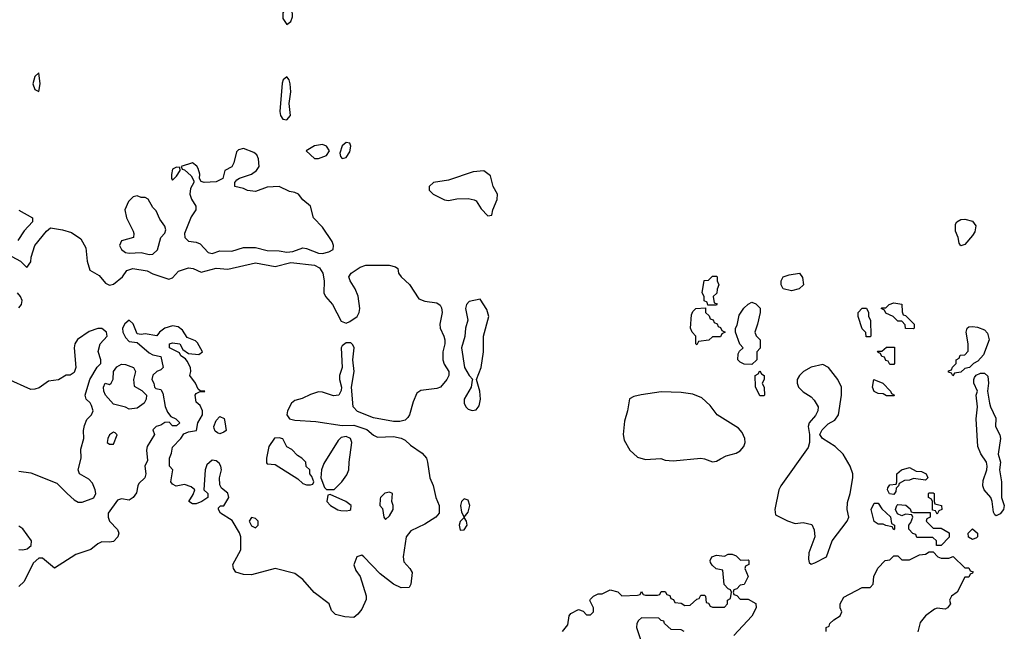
# Model space of a CAD drawing. Header units: inches. Extents: x 2380053 to 2584298, y 380219 to 546618.
# Tile 451 of 656: x 2510674 to 2515671, y 440751 to 443856. Entities that reach past the tile are written whole.
import ezdxf

# ---------------------------------------------------------------- set-up
doc = ezdxf.new("R2010")
doc.units = ezdxf.units.IN
doc.header["$MEASUREMENT"] = 0
doc.layers.add('C5414', color=7, linetype='Continuous')

msp = doc.modelspace()

# ---------------------------------------------------------------- linework, layer by layer
at = {"layer": 'C5414', "color": 2}
for points, elevation in [([(2512030, 443925.2), (2512008.8, 443891.2), (2512010, 443862), (2512030, 443831.3), (2512050, 443846), (2512057.6, 443870), (2512056.2, 443910), (2512050, 443921.2)], 46), ([(2510770, 443586), (2510750, 443568), (2510740.7, 443530), (2510750, 443502), (2510770, 443492), (2510778, 443530)], 46), ([(2512030, 443565.2), (2512011, 443550), (2512006, 443534), (2511994.4, 443390), (2511997.6, 443370), (2512010, 443350.6), (2512030, 443348.2), (2512047.3, 443370), (2512040.7, 443430), (2512049.4, 443490), (2512046.6, 443530), (2512040.9, 443550)], 46), ([(2511810, 443202.7), (2511784.5, 443195.5), (2511774.4, 443185.6), (2511760.7, 443130), (2511750.9, 443109.1), (2511714, 443090), (2511704.7, 443050), (2511670, 443032.7), (2511610, 443029.3), (2511595.3, 443035.3), (2511586, 443050), (2511588, 443072), (2511580.2, 443100.2), (2511572.9, 443112.9), (2511550, 443128.7), (2511494, 443110), (2511498, 443098), (2511510, 443094), (2511544, 443064), (2511558, 443038), (2511558, 443030), (2511540.4, 442999.6), (2511538, 442970), (2511545.7, 442945.7), (2511567.3, 442910), (2511566.8, 442890), (2511544.4, 442855.6), (2511510.7, 442770), (2511511, 442750), (2511530, 442731), (2511570, 442727.3), (2511590, 442717.3), (2511630, 442674), (2511650, 442668.2), (2511690, 442683.1), (2511750, 442681.3), (2511810, 442699.1), (2511870, 442699.1), (2511930, 442683.8), (2511990, 442682.4), (2512030, 442676.4), (2512060.7, 442679.3), (2512110, 442698), (2512130, 442694.9), (2512190, 442670.4), (2512210, 442668.2), (2512242.5, 442677.5), (2512264, 442690), (2512266.6, 442710), (2512259.5, 442730), (2512210, 442802), (2512164, 442850), (2512149.2, 442910), (2512110, 442941.2), (2512089, 442970), (2512070, 442979.5), (2512043.3, 442983.3), (2511990, 443009.3), (2511930, 443005.6), (2511870, 442983.7), (2511830, 442989.3), (2511810, 442999), (2511766, 443010), (2511766, 443030), (2511776.4, 443043.6), (2511790, 443052), (2511850, 443071), (2511875.3, 443090), (2511889, 443110), (2511885.2, 443150), (2511877.2, 443170), (2511862.5, 443182.5)], 46), ([(2512210, 443222.7), (2512170, 443216), (2512126.8, 443190), (2512170, 443151), (2512190, 443151), (2512230, 443166), (2512245.2, 443190), (2512230, 443214)], 46), ([(2512330, 443232.3), (2512310, 443215.3), (2512298.8, 443178.8), (2512302, 443162), (2512310, 443151.3), (2512330, 443156), (2512350, 443184.7), (2512353.6, 443213.6), (2512348.7, 443228.7)], 46), ([(2511470, 443108), (2511450, 443098), (2511444.7, 443070), (2511444.7, 443050), (2511450, 443042), (2511470, 443062), (2511488, 443090), (2511486, 443106)], 46), ([(2513030, 443089.3), (2512975.9, 443084.1), (2512850, 443040.7), (2512774, 443030), (2512752, 443010), (2512752, 442990), (2512772, 442970), (2512830, 442941), (2512850, 442938), (2512892.7, 442947.3), (2512950, 442947.7), (2512980.7, 442940.7), (2512990, 442936), (2513015.3, 442895.3), (2513050, 442860.7), (2513070, 442864), (2513074.7, 442890), (2513096.9, 442943.1), (2513099.2, 442970), (2513076, 443010), (2513063.7, 443063.7)], 46), ([(2511270, 442961.2), (2511250, 442957.2), (2511226.2, 442933.8), (2511207.3, 442890), (2511216, 442850), (2511250, 442782), (2511253.4, 442770), (2511250.8, 442750), (2511190, 442734), (2511181, 442710), (2511191, 442690), (2511210, 442674.8), (2511230, 442670.8), (2511290, 442674.8), (2511330, 442663.8), (2511350, 442665.5), (2511372.8, 442687.2), (2511389.6, 442750.4), (2511410, 442772), (2511416, 442790), (2511410, 442808), (2511384.1, 442844.1), (2511366, 442886), (2511350, 442902), (2511325.2, 442945.2), (2511310, 442954), (2511290, 442953.2)], 46), ([(2515450, 442708), (2515441.2, 442721.2), (2515436, 442750), (2515423, 442783), (2515422.8, 442817.2), (2515429.7, 442830.3), (2515450, 442841.7), (2515470, 442844), (2515510, 442833.4), (2515527, 442810), (2515520.5, 442779.5), (2515510, 442760.9), (2515470, 442715.3)], 42), ([(2514166, 442406), (2514162, 442422), (2514148, 442428), (2514148, 442450), (2514138, 442470), (2514147.3, 442532.7), (2514170, 442534), (2514190, 442554), (2514210, 442554), (2514214, 442550), (2514214, 442530), (2514222, 442510), (2514212.7, 442487.3), (2514211.6, 442468.4), (2514194, 442450), (2514198, 442418), (2514212.7, 442412.7), (2514210, 442406)], 42), ([(2514590, 442479), (2514549, 442489), (2514538, 442510), (2514538, 442530), (2514548, 442550), (2514579, 442561), (2514632, 442570), (2514647.1, 442547.1), (2514651, 442510), (2514630, 442489.2)], 42), ([(2513010, 442438), (2512954.8, 442425.2), (2512941, 442410), (2512936.3, 442390), (2512948.2, 442330), (2512936.4, 442290), (2512932.8, 442247.2), (2512915.5, 442190), (2512930.4, 442090), (2512955.5, 442050), (2512974, 442030), (2512970, 442026), (2512965.3, 441990), (2512930.3, 441930), (2512930.3, 441910), (2512938.7, 441890), (2512950, 441879.5), (2512970, 441872.8), (2512990, 441875.3), (2513005, 441895), (2513012.1, 441930), (2513009.7, 441969.7), (2512991.8, 442030), (2513015.6, 442090), (2513027.6, 442170), (2513028.3, 442250), (2513054, 442350), (2513044.9, 442384.9)], 46), ([(2514390, 442106), (2514350, 442108), (2514330, 442118), (2514318, 442130), (2514320.4, 442159.6), (2514327.3, 442172.7), (2514346, 442190), (2514328, 442208), (2514306, 442270), (2514306, 442290), (2514314.6, 442305.4), (2514324.7, 442355.3), (2514348.9, 442391.1), (2514370, 442412), (2514390, 442422), (2514410, 442414), (2514431.1, 442391.1), (2514431, 442370), (2514418, 442310), (2514404.7, 442270), (2514411.6, 442251.6), (2514432, 442230), (2514431.6, 442188.4), (2514414, 442170), (2514414, 442130)], 42), ([(2515210, 442286), (2515168.7, 442288.7), (2515167.3, 442307.3), (2515150, 442326), (2515130, 442326), (2515106, 442350), (2515070, 442366), (2515062, 442382), (2515046, 442390), (2515050, 442394), (2515070, 442394), (2515086, 442410), (2515110, 442418), (2515150, 442412), (2515152.7, 442372.7), (2515158, 442358), (2515170, 442354), (2515214, 442310), (2515214, 442290)], 42), ([(2514110, 442206), (2514106, 442210), (2514106, 442250), (2514086, 442270), (2514078, 442290), (2514083.1, 442356.9), (2514090, 442374), (2514106, 442390), (2514154, 442394), (2514154, 442370), (2514172.7, 442352.7), (2514178, 442338), (2514192.7, 442332.7), (2514198, 442318), (2514212.7, 442312.7), (2514218, 442298), (2514230, 442294), (2514238, 442278), (2514254, 442270), (2514238, 442262), (2514230, 442246), (2514190, 442246), (2514171.6, 442228.4), (2514118, 442222)], 42), ([(2514970, 442246), (2514967.3, 442267.3), (2514950, 442286), (2514929.1, 442349.1), (2514929, 442370), (2514950, 442391.3), (2514971, 442391), (2514982, 442370), (2514982, 442350), (2514992, 442330), (2514994, 442250), (2514990, 442246)], 42), ([(2515410, 442048), (2515402, 442062), (2515387.3, 442067.3), (2515387.3, 442072.7), (2515402, 442078), (2515407.3, 442092.7), (2515426, 442110), (2515426, 442130), (2515442, 442138), (2515447.3, 442152.7), (2515470, 442154), (2515487.3, 442172.7), (2515488, 442210), (2515477.2, 442270), (2515482, 442290), (2515490, 442296), (2515510, 442299.1), (2515535.2, 442295.2), (2515570, 442282), (2515585.1, 442265.1), (2515593.4, 442230), (2515565.4, 442154.6), (2515536.9, 442123.1), (2515514, 442110), (2515494, 442090), (2515470, 442086), (2515450, 442066), (2515418, 442062)], 42), ([(2515090, 442106), (2515082, 442122), (2515070, 442126), (2515062, 442142), (2515050, 442146), (2515042, 442162), (2515030, 442166), (2515027.3, 442172.7), (2515050, 442174), (2515072.7, 442192.7), (2515112.7, 442192.7), (2515114, 442110), (2515110, 442106)], 42), ([(2511230, 441879), (2511210, 441889.2), (2511150, 441904), (2511109.5, 441949.5), (2511101.2, 441970), (2511099, 441990), (2511108, 442010), (2511130, 442004.7), (2511138, 442010), (2511148.4, 442031.6), (2511149.2, 442070.8), (2511166, 442094), (2511190, 442106.8), (2511210, 442106), (2511252, 442090), (2511261, 442070), (2511250.8, 442030), (2511255.3, 441995.3), (2511293.7, 441973.7), (2511318, 441950), (2511316, 441930), (2511304.7, 441910), (2511270, 441884)], 46), ([(2514750, 442105.1), (2514690, 442091.6), (2514651, 442070), (2514630.8, 442050), (2514618.8, 442030), (2514618.8, 442010), (2514626.8, 441990), (2514650, 441966.8), (2514690, 441941), (2514705.2, 441925.2), (2514726.8, 441890), (2514724, 441870), (2514713.2, 441846.8), (2514680.7, 441810), (2514674.8, 441790), (2514682.8, 441750), (2514682.8, 441710), (2514675.2, 441684.8), (2514537.3, 441490), (2514527.3, 441470), (2514506, 441370), (2514510, 441342), (2514570, 441311.3), (2514610, 441298), (2514650, 441302.8), (2514693.7, 441293.7), (2514706.4, 441266.4), (2514708.4, 441230), (2514678.8, 441150), (2514676.9, 441116.9), (2514681, 441101), (2514690, 441092), (2514710, 441098), (2514768, 441130), (2514797.2, 441210), (2514873.2, 441310), (2514881.2, 441330), (2514874, 441370), (2514874.6, 441405.4), (2514889.3, 441450.7), (2514902.7, 441530), (2514902.7, 441550), (2514889.2, 441590), (2514853.2, 441650), (2514813.2, 441690), (2514748.7, 441730), (2514734, 441750), (2514745.6, 441774.4), (2514776.5, 441803.5), (2514810, 441822.8), (2514829.2, 441850), (2514844, 441950), (2514844, 441990), (2514825.2, 442030), (2514779.3, 442090)], 46), ([(2514430, 441946), (2514407.3, 441992.7), (2514406, 442050), (2514422, 442058), (2514430, 442074), (2514438, 442058), (2514452, 442050), (2514451.3, 442030), (2514442, 442010), (2514451.3, 441988.7), (2514454, 441950), (2514450, 441946)], 42), ([(2515630, 441338), (2515622, 441342), (2515615.3, 441355.3), (2515608.7, 441410), (2515602, 441430), (2515568.7, 441470), (2515562, 441490), (2515563.1, 441516.9), (2515582, 441570), (2515584, 441590), (2515581.2, 441610), (2515551.7, 441651.7), (2515537, 441690), (2515528, 441830), (2515534, 441890), (2515528, 441950), (2515535.3, 441970), (2515515.3, 442010), (2515515.3, 442030), (2515520.2, 442039.8), (2515528.7, 442051.3), (2515550, 442061), (2515570, 442061), (2515586.4, 442046.4), (2515590.7, 442010), (2515584.7, 441970), (2515596.3, 441910), (2515600.5, 441890), (2515627.3, 441832.7), (2515626.8, 441790), (2515648.5, 441748.5), (2515650.8, 441730), (2515638.8, 441650), (2515651, 441610), (2515646, 441570), (2515656, 441510), (2515656, 441430), (2515670.8, 441390), (2515666, 441370), (2515650, 441348)], 42), ([(2515110, 441946), (2515072.7, 441947.3), (2515056.4, 441956.4), (2515030, 441958), (2515010, 441968), (2515002, 441990), (2515008, 442030), (2515054, 442010), (2515094, 441970), (2515098, 441958), (2515114, 441950)], 42), ([(2513930, 441966.6), (2513828.3, 441951.7), (2513790, 441942.7), (2513768.3, 441931.7), (2513758, 441870), (2513742.4, 441817.6), (2513736.3, 441750), (2513741.6, 441721.6), (2513770, 441671.3), (2513810, 441634.8), (2513850, 441624), (2513927.9, 441627.9), (2513950, 441620.7), (2513990, 441616.3), (2514130, 441630.5), (2514150, 441627.3), (2514190, 441611), (2514210, 441614.8), (2514230, 441626), (2514258.9, 441641.1), (2514310, 441655.5), (2514330, 441667.7), (2514349.5, 441690), (2514356.2, 441710), (2514353.6, 441730), (2514339.7, 441759.7), (2514322.4, 441782.4), (2514214, 441850), (2514177.5, 441897.5), (2514135.5, 441935.5), (2514090, 441955.1), (2514030, 441962.9)], 46), ([(2511690, 441754), (2511678, 441758), (2511666.3, 441766.3), (2511661.2, 441781.2), (2511659, 441790), (2511670, 441822), (2511690, 441842), (2511711, 441831), (2511715.3, 441815.3), (2511722, 441770), (2511710, 441762)], 46), ([(2511150, 441762), (2511130, 441748), (2511121, 441730), (2511118, 441710), (2511130, 441701), (2511150, 441701), (2511168, 441748), (2511159, 441759)], 50), ([(2511990, 441734), (2511967.7, 441732.3), (2511938, 441690), (2511926, 441630), (2511926, 441606), (2511930, 441602), (2511970, 441598), (2512085.4, 441525.4), (2512110, 441502), (2512130, 441494), (2512150, 441494), (2512162, 441498), (2512166, 441510), (2512156.4, 441536.4), (2512146, 441550), (2512146, 441570), (2512128.4, 441588.4), (2512126, 441610), (2512106, 441630), (2512083.1, 441643.1), (2512054.6, 441674.6), (2512030, 441688), (2512010, 441728)], 50), ([(2512330, 441739.5), (2512305.3, 441734.7), (2512290, 441719), (2512217.5, 441602.5), (2512204.7, 441570), (2512202, 441530), (2512221, 441481), (2512231.6, 441471.6), (2512270, 441471.3), (2512309, 441510), (2512334.8, 441545.2), (2512344, 441570), (2512345.2, 441610), (2512359.3, 441710), (2512353.2, 441730)], 50), ([(2515270, 441518), (2515210, 441526), (2515190, 441518), (2515163.6, 441516.4), (2515138, 441502), (2515134, 441490), (2515122, 441478), (2515119.6, 441460.4), (2515110, 441446), (2515088.9, 441448.9), (2515078, 441470), (2515080.4, 441479.6), (2515090, 441494), (2515122, 441498), (2515126, 441510), (2515126, 441550), (2515148.4, 441571.6), (2515190, 441582), (2515223.6, 441563.6), (2515250, 441562), (2515274, 441550), (2515282, 441530)], 42), ([(2512550, 441458), (2512527.5, 441452.5), (2512504.7, 441430), (2512503.6, 441423.6), (2512502, 441390), (2512514.8, 441374.8), (2512521, 441330), (2512530, 441318), (2512550, 441338), (2512569, 441370), (2512568.7, 441390), (2512562, 441410), (2512566, 441450)], 50), ([(2515330, 441346), (2515322, 441362), (2515306, 441366), (2515306, 441410), (2515302, 441422), (2515286, 441430), (2515286, 441450), (2515290, 441454), (2515310, 441454), (2515314, 441450), (2515314, 441410), (2515318, 441398), (2515352, 441390), (2515354, 441370), (2515338, 441362)], 42), ([(2512250, 441446), (2512238, 441442), (2512232, 441410), (2512251.3, 441390), (2512288.2, 441368.2), (2512304.1, 441364.1), (2512330, 441362), (2512350, 441366.8), (2512354, 441370), (2512355.3, 441390), (2512328.7, 441410)], 50), ([(2512930, 441423.7), (2512916.3, 441410), (2512910.4, 441390), (2512916.7, 441356.7), (2512930, 441331.3), (2512950, 441356), (2512958, 441390), (2512950, 441416)], 46), ([(2515110, 441266), (2515102, 441282), (2515070, 441288), (2515055.3, 441295.3), (2515030, 441295.3), (2515010, 441308), (2514995.3, 441370), (2515010, 441402), (2515030, 441402), (2515050, 441372), (2515092.7, 441332.7), (2515098, 441298), (2515114, 441290), (2515114, 441270)], 42), ([(2515210, 441354), (2515294, 441354), (2515294, 441330), (2515278, 441322), (2515274, 441310), (2515310, 441274), (2515350, 441274), (2515391.6, 441251.6), (2515390.9, 441229.1), (2515350, 441186), (2515327.3, 441187.3), (2515326, 441210), (2515307.3, 441227.3), (2515227.3, 441227.3), (2515222, 441242), (2515207.3, 441247.3), (2515186, 441270), (2515186, 441290), (2515196.4, 441303.6), (2515206, 441330), (2515202, 441342), (2515170, 441346), (2515150, 441338), (2515128, 441348), (2515118, 441370), (2515126, 441390), (2515130, 441394), (2515171.6, 441391.6), (2515192.7, 441372.7), (2515198, 441358)], 42), ([(2511850, 441328.7), (2511838.8, 441310), (2511850, 441286.8), (2511870, 441276), (2511884, 441290), (2511884, 441310), (2511870, 441324)], 50), ([(2512930, 441329), (2512910, 441309), (2512904.2, 441290), (2512910, 441264.9), (2512930, 441265.5), (2512945.1, 441290), (2512940.9, 441310)], 46), ([(2515510, 441218), (2515488.4, 441228.4), (2515488, 441250), (2515510, 441272), (2515534, 441250), (2515534, 441230), (2515530, 441226)], 42)]:
    msp.add_lwpolyline(points, close=True, dxfattribs=dict(at, elevation=elevation))
for points, elevation in [([(2510669.1, 442889.1), (2510738, 442850), (2510738, 442830), (2510696.5, 442783.5), (2510664.7, 442735.3)], 46), ([(2510634.6, 442654.6), (2510678, 442630), (2510710, 442598), (2510730, 442626), (2510731.3, 442650), (2510751.3, 442710), (2510810, 442782), (2510830, 442799), (2510891, 442789), (2510936.2, 442776.2), (2510983.2, 442743.2), (2511010, 442698), (2511016.2, 442630), (2511030, 442584), (2511076.6, 442556.6), (2511110, 442519), (2511130, 442508.7), (2511150, 442514), (2511196, 442550), (2511217.3, 442582.7), (2511247.7, 442592.3), (2511321, 442581), (2511350, 442565.1), (2511430, 442538), (2511450, 442545.2), (2511479.9, 442580.1), (2511530, 442597), (2511553.4, 442593.4), (2511595.1, 442575.1), (2511670, 442594.5), (2511730, 442589.2), (2511870, 442621.3), (2511970, 442603.7), (2512050, 442623.6), (2512170, 442609.7), (2512195.6, 442595.6), (2512212.7, 442570), (2512219.3, 442530), (2512217.6, 442470), (2512225.1, 442450), (2512260.7, 442410), (2512305.7, 442325.7), (2512330, 442315.6), (2512350, 442323), (2512386.4, 442350), (2512397, 442370), (2512400.3, 442390), (2512392.3, 442452.3), (2512376.3, 442490), (2512350.7, 442530), (2512344.7, 442550), (2512356, 442570), (2512400.9, 442599.1), (2512430, 442609.6), (2512549.5, 442609.5), (2512581.2, 442601.2), (2512592.3, 442592.3), (2512596, 442570), (2512609.4, 442550), (2512651.3, 442511.3), (2512699.6, 442439.6), (2512730, 442427), (2512790, 442419.3), (2512807, 442407), (2512814, 442394), (2512818, 442370), (2512806.6, 442310), (2512807, 442290), (2512827, 442250), (2512832, 442230), (2512832, 442210), (2512822, 442170), (2512820.9, 442130), (2512827.6, 442107.6), (2512852, 442070), (2512852, 442050), (2512841.2, 442030), (2512808.7, 441990), (2512790, 441983), (2512710, 441974.4), (2512690, 441960.7), (2512670, 441916), (2512651.6, 441850), (2512644.2, 441835.8), (2512630, 441823.1), (2512603.5, 441816.5), (2512570, 441816), (2512470, 441834.6), (2512387.6, 441867.6), (2512366, 441890), (2512357.6, 441990), (2512370.4, 442070), (2512364.9, 442130), (2512370.4, 442190.4), (2512364.9, 442204.9), (2512354.9, 442214.9), (2512330, 442216.3), (2512310, 442201), (2512304.5, 442190), (2512309.5, 442090.5), (2512297, 442050), (2512297, 442030), (2512306.6, 441990), (2512306, 441974), (2512294, 441950), (2512267.1, 441947.1), (2512210, 441964.7), (2512190, 441966), (2512150, 441954), (2512106.8, 441933.2), (2512070, 441923), (2512052.7, 441910), (2512033, 441870), (2512029.6, 441850), (2512043.7, 441830), (2512070, 441822.7), (2512176.3, 441816.3), (2512310, 441795.1), (2512370, 441797.2), (2512435, 441775), (2512470, 441746.6), (2512490, 441737), (2512570, 441740.7), (2512610, 441731.6), (2512630, 441720.7), (2512656.6, 441696.6), (2512716, 441656), (2512737.6, 441630), (2512744.2, 441610), (2512754.5, 441530), (2512771.3, 441491.3), (2512786.3, 441430), (2512803, 441390), (2512802.9, 441350), (2512786, 441330), (2512730, 441294.9), (2512658, 441262), (2512635.6, 441230), (2512619.5, 441130), (2512623.6, 441103.6), (2512654, 441070), (2512665.2, 441050), (2512658, 440990), (2512650, 440974), (2512610, 440972), (2512571.1, 440991.1), (2512503.5, 441043.5), (2512421, 441130), (2512410, 441137.3), (2512384, 441130), (2512369.2, 441089.2), (2512380.2, 441060.2), (2512402, 441030), (2512431.8, 440931.8), (2512431.8, 440911.8), (2512410, 440864), (2512390, 440837.3), (2512370, 440822), (2512324.5, 440824.5), (2512276.9, 440836.9), (2512256.9, 440856.9), (2512244.7, 440890), (2512168.8, 440948.8), (2512110, 441014.4), (2512070, 441043.8), (2511970, 441070.5), (2511850, 441038), (2511810, 441038.8), (2511771, 441051), (2511758, 441070), (2511756, 441090), (2511795.5, 441164.5), (2511795.8, 441230), (2511790, 441250.7), (2511752.8, 441312.8), (2511692, 441350), (2511682, 441370), (2511682, 441378), (2511692, 441388), (2511710, 441388.7), (2511734.8, 441430), (2511730, 441452), (2511698, 441478), (2511690, 441494), (2511687.3, 441530), (2511697.3, 441570), (2511694.8, 441590), (2511685.5, 441605.5), (2511670, 441617.3), (2511650, 441619.1), (2511624, 441596), (2511615.6, 441570), (2511608, 441470), (2511628, 441450), (2511628, 441430), (2511598, 441410), (2511570, 441398.8), (2511550, 441398), (2511532, 441410), (2511554.4, 441445.6), (2511562, 441470), (2511544, 441484), (2511510, 441496.3), (2511467.5, 441487.5), (2511450, 441498), (2511441, 441510), (2511451, 441571), (2511434, 441590), (2511434, 441630), (2511444.7, 441655.3), (2511450, 441686), (2511491.3, 441730), (2511506.4, 441753.6), (2511530, 441764), (2511570.8, 441770), (2511577.3, 441810), (2511600.7, 441850), (2511602, 441870), (2511590, 441898), (2511570, 441914), (2511564.7, 441950), (2511570, 441958), (2511590, 441968), (2511610, 441966), (2511614, 441970), (2511590, 441971.3), (2511579.6, 441979.6), (2511566, 442010), (2511538, 442050), (2511542.8, 442070), (2511540.7, 442090), (2511523, 442123), (2511514.8, 442134.8), (2511492, 442150), (2511484.7, 442164.7), (2511434, 442190), (2511434, 442210), (2511450, 442215.3), (2511486, 442210), (2511502, 442182), (2511530, 442162), (2511583.6, 442156.4), (2511602, 442170), (2511576, 442216), (2511565.4, 442225.4), (2511522.8, 442242.8), (2511499.8, 442279.8), (2511477.5, 442297.5), (2511450, 442302), (2511410, 442290.6), (2511384, 442270), (2511370, 442251.3), (2511310, 442261), (2511290, 442258), (2511270, 442262), (2511250, 442311.3), (2511230, 442331), (2511207.2, 442312.8), (2511196, 442290), (2511197.2, 442270), (2511210, 442242), (2511230, 442222), (2511270, 442218), (2511330, 442164), (2511350, 442154), (2511390, 442146), (2511402, 442090), (2511390, 442078), (2511369.4, 442070.6), (2511350, 442051.3), (2511344, 442030), (2511355.3, 442010), (2511358, 441990), (2511364, 441984), (2511390, 441978), (2511400.2, 441960.2), (2511411.8, 441891.8), (2511423.7, 441863.7), (2511441.2, 441841.2), (2511466, 441830), (2511486, 441810), (2511470, 441794), (2511450, 441794), (2511432, 441812), (2511410, 441811.3), (2511390, 441798), (2511366, 441790), (2511350, 441774), (2511358, 441750), (2511320.9, 441690), (2511318, 441670), (2511322, 441618), (2511309.3, 441590), (2511314, 441550), (2511309, 441530), (2511278.9, 441501.1), (2511272.7, 441490), (2511266, 441454), (2511249.4, 441430.6), (2511230, 441416), (2511190, 441422.8), (2511170, 441416), (2511122, 441350), (2511122, 441330), (2511128.7, 441310), (2511170, 441268), (2511176, 441250), (2511172.3, 441230), (2511150, 441206.8), (2511130, 441202.8), (2511090, 441206), (2511070, 441196), (2511034.2, 441165.8), (2510958.6, 441141.4), (2510850, 441071.3), (2510790, 441122.8), (2510770, 441122), (2510742.5, 441097.5), (2510696.9, 441003.1), (2510670, 440978.8)], 46), ([(2510670, 442393.2), (2510682, 442410), (2510686, 442430), (2510678, 442450), (2510662, 442470)], 46), ([(2510670, 441563.6), (2510730, 441556.2), (2510862.7, 441502.7), (2510914.5, 441450), (2510950, 441418.4), (2510970, 441407), (2510990, 441406.6), (2511050.5, 441429.5), (2511060.5, 441450), (2511057.1, 441470), (2511042.6, 441502.6), (2511023.9, 441523.9), (2510978, 441550), (2510970.8, 441570), (2510984.9, 441630), (2510984, 441676), (2510998.8, 441730), (2510998, 441770), (2511003.4, 441796.6), (2511014, 441826), (2511038, 441850), (2511046, 441870), (2511037.3, 441897.3), (2511030.6, 441910.6), (2511011.3, 441930), (2511006, 441950), (2511030, 442028.7), (2511067.5, 442092.5), (2511084.7, 442110), (2511086, 442130), (2511071.1, 442171.1), (2511082.8, 442210), (2511117.3, 442250), (2511114.8, 442270), (2511090, 442287.7), (2511070, 442288), (2511027, 442273), (2510967, 442233), (2510953.2, 442210), (2510949.3, 442190), (2510959.3, 442090), (2510950, 442064.7), (2510930, 442051), (2510910, 442050.8), (2510870, 442028.2), (2510819.3, 442020.7), (2510772.8, 441987.2), (2510750, 441979.5), (2510730, 441978.4), (2510610, 442033)], 46), ([(2510670, 441166.3), (2510690, 441164.7), (2510711, 441170), (2510732.5, 441187.5), (2510733.4, 441210), (2510690, 441270.7), (2510670, 441285.5)], 46), ([(2514766, 440750), (2514766, 440770), (2514782, 440778), (2514786, 440790), (2514806, 440810), (2514838, 440830), (2514846, 440850), (2514838, 440870), (2514838, 440890), (2514856.4, 440923.6), (2514950, 440974), (2514990, 440974), (2515006, 440990), (2515008, 441030), (2515029.1, 441070.9), (2515066, 441110), (2515090, 441114), (2515110, 441134), (2515130, 441134), (2515150, 441114), (2515190, 441114), (2515240.4, 441139.6), (2515270, 441142), (2515290, 441154), (2515310, 441154), (2515334, 441130), (2515350, 441122), (2515390, 441122), (2515411.6, 441131.6), (2515470, 441074), (2515490, 441074), (2515498, 441058), (2515512.7, 441052.7), (2515510, 441046), (2515498, 441042), (2515490, 441026), (2515470, 441026), (2515432, 440950), (2515402, 440930), (2515392, 440910), (2515398, 440890), (2515382, 440870), (2515370, 440864), (2515330, 440868.7), (2515316.9, 440863.1), (2515270.9, 440829.1), (2515243.6, 440796.4), (2515231.1, 440748.9)], 42), ([(2513428, 440750), (2513456.4, 440783.6), (2513462, 440830), (2513470, 440842), (2513510, 440862), (2513532.7, 440852.7), (2513550, 440834), (2513570, 440834), (2513586, 440850), (2513586, 440870), (2513568, 440908), (2513570, 440914), (2513586, 440930), (2513610, 440942), (2513630, 440942), (2513670, 440962), (2513710, 440951.3), (2513730, 440932), (2513810, 440934), (2513822, 440938), (2513830, 440954), (2513838, 440938), (2513850, 440934), (2513910, 440934), (2513922, 440938), (2513930, 440954), (2513950, 440954), (2513958, 440938), (2513972.7, 440932.7), (2513978, 440918), (2513992.7, 440912.7), (2513998, 440898), (2514030, 440894), (2514050, 440882), (2514076.4, 440883.6), (2514110, 440914), (2514122, 440918), (2514130, 440934), (2514150, 440934), (2514154, 440930), (2514158, 440898), (2514170, 440894), (2514178, 440878), (2514190, 440874), (2514250, 440874), (2514266, 440890), (2514266, 440910), (2514282, 440918), (2514286, 440950), (2514282, 440962), (2514270, 440966), (2514248.4, 440988.4), (2514242, 441062), (2514208.4, 441068.4), (2514187.3, 441087.3), (2514180.4, 441100.4), (2514178, 441110), (2514186, 441130), (2514210, 441138), (2514250, 441132), (2514270, 441142), (2514290, 441142), (2514310, 441134), (2514332.7, 441112.7), (2514370, 441114), (2514374, 441110), (2514374, 441090), (2514358, 441082), (2514354, 441070), (2514371.3, 441030), (2514351.3, 440988.7), (2514330, 440986), (2514312.7, 440967.3), (2514298, 440962), (2514294, 440950), (2514298, 440938), (2514312.7, 440932.7), (2514330, 440914), (2514370, 440914), (2514410, 440892), (2514412, 440870), (2514390, 440828), (2514298, 440730)], 42), ([(2514046, 440750), (2514030, 440758), (2513980.4, 440760.4), (2513946, 440790), (2513942, 440802), (2513930, 440806), (2513918, 440818), (2513830, 440819), (2513814.4, 440805.6), (2513806, 440790), (2513804, 440770), (2513824.7, 440710)], 42)]:
    msp.add_lwpolyline(points, dxfattribs=dict(at, elevation=elevation))

doc.saveas('drawing.dxf')
